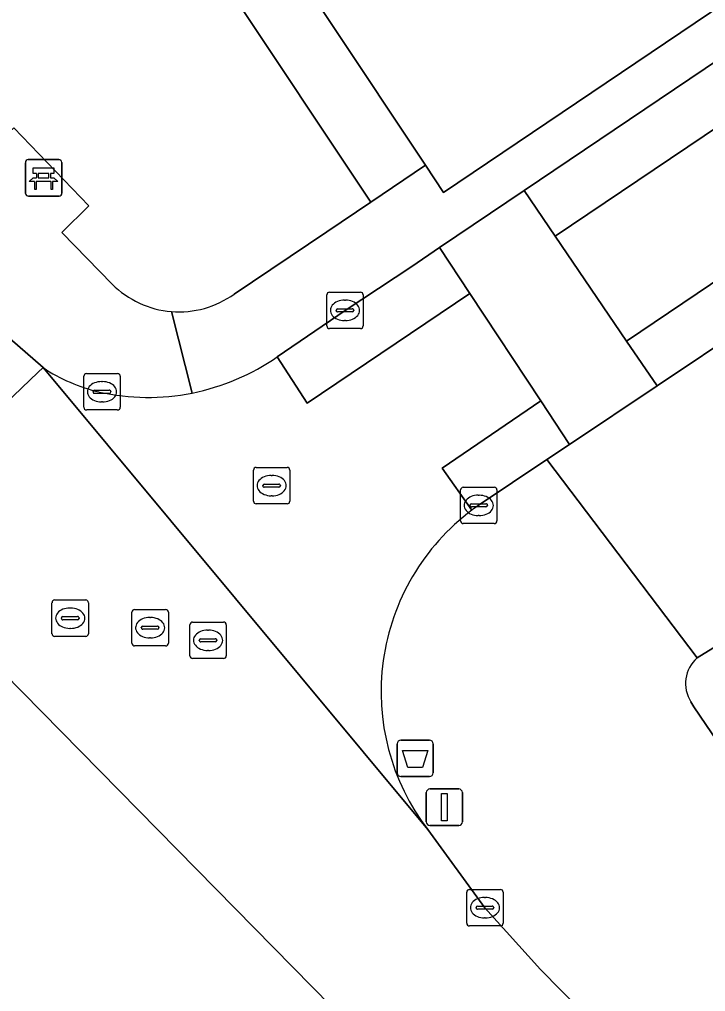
# Model space of a CAD drawing. Extents: x 159960 to 160866, y 382700 to 383354.
# Drawn here: x 160413.42 to 160432.27, y 382832 to 382858.7 of the extents above; entities that cross this region are included whole.
import ezdxf

# ---------------------------------------------------------------- set-up
doc = ezdxf.new("R2010")
doc.units = 0
for name, color, linetype in [('IMGEO_Afvalbak', 7, 'Continuous'), ('IMGEO_Bank', 7, 'Continuous'), ('IMGEO_Erf', 7, 'Continuous'), ('IMGEO_Groenvoorziening', 7, 'Continuous'), ('IMGEO_Kolk', 7, 'Continuous'), ('IMGEO_Lichtmast', 7, 'Continuous'), ('IMGEO_Rijbaan_lokaal_gesloten', 7, 'Continuous'), ('IMGEO_Rijbaan_lokaal_open', 7, 'Continuous'), ('IMGEO_Rioolput', 7, 'Continuous'), ('IMGEO_Voetpad_open', 7, 'Continuous')]:
    doc.layers.add(name, color=color, linetype=linetype)

msp = doc.modelspace()

# ---------------------------------------------------------------- linework, layer by layer
at = {"layer": 'IMGEO_Afvalbak'}
for p, q in [((160423.896, 382838.907), (160424.686, 382838.907)), ((160424.686, 382838.907), (160423.896, 382838.907)), ((160423.796, 382838.007), (160423.796, 382838.807)), ((160423.796, 382838.807), (160423.796, 382838.007)), ((160424.786, 382838.807), (160424.786, 382838.007)), ((160424.786, 382838.007), (160424.786, 382838.807)), ((160424.686, 382837.907), (160423.896, 382837.907)), ((160423.896, 382837.907), (160424.686, 382837.907))]:
    msp.add_line(p, q, dxfattribs=at)
msp.add_lwpolyline([(160423.939, 382838.621), (160424.643, 382838.621), (160424.494, 382838.151), (160424.088, 382838.151), (160423.939, 382838.621)], dxfattribs=at)
for centre, start, end in [((160423.896, 382838.807), 90, 180), ((160423.896, 382838.807), 90, 180), ((160424.686, 382838.807), 0, 90), ((160424.686, 382838.807), 360, 90), ((160423.896, 382838.007), 180, 270), ((160423.896, 382838.007), 180, 270), ((160424.686, 382838.007), 270, 0), ((160424.686, 382838.007), 270, 0)]:
    msp.add_arc(centre, 0.1, start, end, dxfattribs=at)
at = {"layer": 'IMGEO_Bank'}
for p, q in [((160413.66, 382854.849), (160414.501, 382854.849)), ((160414.501, 382854.849), (160413.66, 382854.849)), ((160413.585, 382853.924), (160413.585, 382854.765)), ((160413.585, 382854.765), (160413.585, 382853.924)), ((160414.585, 382854.774), (160414.585, 382853.933)), ((160414.585, 382853.933), (160414.585, 382854.774)), ((160413.894, 382854.355), (160413.894, 382854.461)), ((160413.938, 382854.461), (160413.938, 382854.355)), ((160414.226, 382854.467), (160413.944, 382854.467)), ((160413.944, 382854.349), (160414.226, 382854.349)), ((160414.232, 382854.355), (160414.232, 382854.461)), ((160414.276, 382854.461), (160414.276, 382854.355)), ((160414.282, 382854.247), (160413.889, 382854.247)), ((160414.51, 382853.849), (160413.669, 382853.849)), ((160413.669, 382853.849), (160414.51, 382853.849))]:
    msp.add_line(p, q, dxfattribs=at)
for points in [[(160413.888, 382854.467), (160413.802, 382854.467), (160413.802, 382854.628), (160414.365, 382854.628), (160414.365, 382854.467), (160414.282, 382854.467)], [(160413.832, 382854.247), (160413.69, 382854.247), (160413.802, 382854.349), (160413.888, 382854.349)], [(160414.282, 382854.349), (160414.365, 382854.349), (160414.477, 382854.247), (160414.338, 382854.247)], [(160413.882, 382854.24), (160413.882, 382854.033), (160413.839, 382854.033), (160413.839, 382854.24)], [(160414.332, 382854.24), (160414.332, 382854.033), (160414.288, 382854.033), (160414.288, 382854.24)]]:
    msp.add_lwpolyline(points, dxfattribs=at)
for centre, radius, start, end in [((160413.663, 382854.771), 0.0779, 92.4484, 184.2845), ((160413.663, 382854.771), 0.0779, 92.4484, 184.2845), ((160414.507, 382854.771), 0.0779, 2.4484, 94.2845), ((160414.507, 382854.771), 0.0779, 2.4484, 94.2845), ((160413.887, 382854.46), 0.00671, 2.8957, 87.1043), ((160413.887, 382854.356), 0.00671, 272.8957, 357.1043), ((160413.944, 382854.46), 0.00671, 92.8957, 177.1043), ((160413.944, 382854.356), 0.00671, 182.8957, 267.1043), ((160414.226, 382854.46), 0.00671, 2.8957, 87.1043), ((160414.226, 382854.356), 0.00671, 272.8957, 357.1043), ((160414.283, 382854.46), 0.00671, 92.8957, 177.1043), ((160414.283, 382854.356), 0.00671, 182.8957, 267.1043), ((160413.832, 382854.24), 0.00671, 2.8957, 87.1043), ((160413.889, 382854.24), 0.00671, 92.8957, 177.1043), ((160414.281, 382854.24), 0.00671, 2.8957, 87.1043), ((160414.338, 382854.24), 0.00671, 92.8957, 177.1043), ((160413.663, 382853.927), 0.0779, 182.4484, 274.2845), ((160413.663, 382853.927), 0.0779, 182.4484, 274.2845), ((160414.507, 382853.927), 0.0779, 272.4484, 4.2845), ((160414.507, 382853.927), 0.0779, 272.4484, 4.2845)]:
    msp.add_arc(centre, radius, start, end, dxfattribs=at)
at = {"layer": 'IMGEO_Erf'}
for points in [[(160443.09, 382830.271), (160439.19, 382836.06), (160438.388, 382835.52), (160436.984, 382837.605), (160437.817, 382838.166), (160435.176, 382842.086), (160435.959, 382842.613), (160435.496, 382843.299), (160432.038, 382841.165)], [(160431.867, 382839.958), (160431.95, 382839.821), (160435.396, 382834.737), (160441.686, 382825.501)]]:
    msp.add_lwpolyline(points, dxfattribs=at)
msp.add_arc((160432.648, 382840.463), 0.93, 130.9699, 212.9028, dxfattribs=at)
at = {"layer": 'IMGEO_Groenvoorziening'}
msp.add_lwpolyline([(160440.445, 382865.416), (160442.031, 382866.486), (160433.527, 382879.124), (160416.118, 382867.403), (160416.621, 382866.647), (160416.783, 382866.403), (160424.571, 382854.695), (160425.07, 382853.944), (160440.949, 382864.662)], close=True, dxfattribs=at)
for points in [[(160419.321, 382851.159), (160421.869, 382852.868), (160423.073, 382853.686), (160415.268, 382865.398)], [(160409.356, 382858.435), (160412.563, 382855.081), (160413.266, 382855.725), (160415.326, 382853.583), (160414.585, 382852.853), (160415.969, 382851.429)]]:
    msp.add_lwpolyline(points, dxfattribs=at)
for start, end in [(225.0391, 265.3794), (265.3934, 305.7507)]:
    msp.add_arc((160417.804, 382853.267), 2.597, start, end, dxfattribs=at)
at = {"layer": 'IMGEO_Kolk'}
for p, q in [((160421.863, 382850.284), (160421.863, 382851.136)), ((160421.938, 382851.21), (160422.79, 382851.21)), ((160422.864, 382851.136), (160422.864, 382850.284)), ((160422.351, 382850.99), (160422.376, 382850.99)), ((160422.122, 382850.704), (160422.122, 382850.716)), ((160422.56, 382850.667), (160422.162, 382850.667)), ((160422.165, 382850.753), (160422.563, 382850.753)), ((160422.606, 382850.716), (160422.606, 382850.704)), ((160422.374, 382850.43), (160422.349, 382850.43)), ((160422.79, 382850.21), (160421.938, 382850.21)), ((160415.263, 382848.974), (160416.115, 382848.974)), ((160415.188, 382848.048), (160415.188, 382848.9)), ((160415.676, 382848.754), (160415.701, 382848.754)), ((160416.189, 382848.9), (160416.189, 382848.048)), ((160415.447, 382848.468), (160415.447, 382848.48)), ((160415.885, 382848.431), (160415.487, 382848.431)), ((160415.49, 382848.517), (160415.888, 382848.517)), ((160415.931, 382848.48), (160415.931, 382848.468)), ((160415.699, 382848.194), (160415.674, 382848.194)), ((160416.115, 382847.974), (160415.263, 382847.974)), ((160425.537, 382844.927), (160425.537, 382845.779)), ((160425.612, 382845.853), (160426.464, 382845.853)), ((160426.538, 382845.779), (160426.538, 382844.927)), ((160426.025, 382845.633), (160426.05, 382845.633)), ((160425.796, 382845.347), (160425.796, 382845.359)), ((160426.234, 382845.31), (160425.836, 382845.31)), ((160425.839, 382845.396), (160426.237, 382845.396)), ((160426.28, 382845.359), (160426.28, 382845.347)), ((160426.048, 382845.073), (160426.023, 382845.073)), ((160426.464, 382844.853), (160425.612, 382844.853)), ((160425.707, 382833.878), (160425.707, 382834.73)), ((160425.782, 382834.804), (160426.634, 382834.804)), ((160426.195, 382834.584), (160426.22, 382834.584)), ((160426.708, 382834.73), (160426.708, 382833.878)), ((160425.966, 382834.298), (160425.966, 382834.31)), ((160426.009, 382834.347), (160426.407, 382834.347)), ((160426.45, 382834.31), (160426.45, 382834.298)), ((160426.404, 382834.261), (160426.006, 382834.261)), ((160426.218, 382834.024), (160426.193, 382834.024)), ((160426.634, 382833.804), (160425.782, 382833.804))]:
    msp.add_line(p, q, dxfattribs=at)
for points in [[(160421.863, 382850.284), (160421.863, 382851.136)], [(160421.938, 382851.21), (160422.79, 382851.21)], [(160422.864, 382851.136), (160422.864, 382850.284)], [(160422.79, 382850.21), (160421.938, 382850.21)], [(160415.263, 382848.974), (160416.115, 382848.974)], [(160415.188, 382848.048), (160415.188, 382848.9)], [(160416.189, 382848.9), (160416.189, 382848.048)], [(160416.115, 382847.974), (160415.263, 382847.974)], [(160425.537, 382844.927), (160425.537, 382845.779)], [(160425.612, 382845.853), (160426.464, 382845.853)], [(160426.538, 382845.779), (160426.538, 382844.927)], [(160426.464, 382844.853), (160425.612, 382844.853)], [(160425.707, 382833.878), (160425.707, 382834.73)], [(160425.782, 382834.804), (160426.634, 382834.804)], [(160426.708, 382834.73), (160426.708, 382833.878)], [(160426.634, 382833.804), (160425.782, 382833.804)]]:
    msp.add_lwpolyline(points, dxfattribs=at)
for centre, radius, start, end in [((160421.94, 382851.134), 0.0765, 91.552, 178.448), ((160421.94, 382851.134), 0.0765, 91.552, 178.448), ((160422.788, 382851.134), 0.0765, 1.552, 88.448), ((160422.788, 382851.134), 0.0765, 1.552, 88.448), ((160422.162, 382850.713), 0.0403, 85.8775, 175.7526), ((160422.159, 382850.703), 0.0366, 178.938, 274.7102), ((160422.563, 382850.71), 0.043, 264.8664, 352.4533), ((160422.567, 382850.715), 0.0386, 1.7309, 96.639), ((160421.94, 382850.286), 0.0765, 181.552, 268.448), ((160421.94, 382850.286), 0.0765, 181.552, 268.448), ((160422.788, 382850.286), 0.0765, 271.552, 358.448), ((160422.788, 382850.286), 0.0765, 271.552, 358.448), ((160415.265, 382848.898), 0.0765, 91.552, 178.448), ((160415.265, 382848.898), 0.0765, 91.552, 178.448), ((160416.113, 382848.898), 0.0765, 1.552, 88.448), ((160416.113, 382848.898), 0.0765, 1.552, 88.448), ((160415.487, 382848.477), 0.0403, 85.8775, 175.7526), ((160415.484, 382848.467), 0.0366, 178.938, 274.7102), ((160415.888, 382848.474), 0.043, 264.8664, 352.4533), ((160415.892, 382848.479), 0.0386, 1.7309, 96.639), ((160415.265, 382848.05), 0.0765, 181.552, 268.448), ((160415.265, 382848.05), 0.0765, 181.552, 268.448), ((160416.113, 382848.05), 0.0765, 271.552, 358.448), ((160416.113, 382848.05), 0.0765, 271.552, 358.448), ((160425.614, 382845.777), 0.0765, 91.552, 178.448), ((160425.614, 382845.777), 0.0765, 91.552, 178.448), ((160426.462, 382845.777), 0.0765, 1.552, 88.448), ((160426.462, 382845.777), 0.0765, 1.552, 88.448), ((160425.836, 382845.356), 0.0403, 85.8775, 175.7526), ((160425.833, 382845.346), 0.0366, 178.938, 274.7102), ((160426.237, 382845.353), 0.043, 264.8664, 352.4533), ((160426.241, 382845.358), 0.0386, 1.7309, 96.639), ((160425.614, 382844.929), 0.0765, 181.552, 268.448), ((160425.614, 382844.929), 0.0765, 181.552, 268.448), ((160426.462, 382844.929), 0.0765, 271.552, 358.448), ((160426.462, 382844.929), 0.0765, 271.552, 358.448), ((160425.784, 382834.728), 0.0765, 91.552, 178.448), ((160425.784, 382834.728), 0.0765, 91.552, 178.448), ((160426.632, 382834.728), 0.0765, 1.552, 88.448), ((160426.632, 382834.728), 0.0765, 1.552, 88.448), ((160426.006, 382834.307), 0.0403, 85.8775, 175.7526), ((160426.003, 382834.297), 0.0366, 178.938, 274.7102), ((160426.407, 382834.304), 0.043, 264.8664, 352.4533), ((160426.411, 382834.309), 0.0386, 1.7309, 96.639), ((160425.784, 382833.88), 0.0765, 181.552, 268.448), ((160425.784, 382833.88), 0.0765, 181.552, 268.448), ((160426.632, 382833.88), 0.0765, 271.552, 358.448), ((160426.632, 382833.88), 0.0765, 271.552, 358.448)]:
    msp.add_arc(centre, radius, start, end, dxfattribs=at)
for centre, major_axis, ratio, start_param, end_param in [((160422.35, 382850.71), (-0.387, 0.002), 0.722429, 4.712389, 7.853982), ((160422.375, 382850.71), (-0.39, 0.002), 0.717154, 1.570796, 4.712389), ((160415.675, 382848.474), (-0.387, 0.002), 0.722429, 4.712389, 7.853982), ((160415.7, 382848.474), (-0.39, 0.002), 0.717154, 1.570796, 4.712389), ((160426.024, 382845.353), (-0.387, 0.002), 0.722429, 4.712389, 7.853982), ((160426.049, 382845.353), (-0.39, 0.002), 0.717154, 1.570796, 4.712389), ((160426.194, 382834.304), (-0.387, 0.002), 0.722429, 4.712389, 7.853982), ((160426.219, 382834.304), (-0.39, 0.002), 0.717154, 1.570796, 4.712389)]:
    msp.add_ellipse(centre, major_axis=major_axis, ratio=ratio, start_param=start_param, end_param=end_param, dxfattribs=at)
at = {"layer": 'IMGEO_Lichtmast'}
for p, q in [((160424.697, 382837.565), (160425.487, 382837.565)), ((160425.487, 382837.565), (160424.697, 382837.565)), ((160424.597, 382836.665), (160424.597, 382837.465)), ((160424.597, 382837.465), (160424.597, 382836.665)), ((160425.587, 382837.465), (160425.587, 382836.665)), ((160425.587, 382836.665), (160425.587, 382837.465)), ((160425.487, 382836.565), (160424.697, 382836.565)), ((160424.697, 382836.565), (160425.487, 382836.565))]:
    msp.add_line(p, q, dxfattribs=at)
msp.add_lwpolyline([(160425.017, 382837.44), (160425.167, 382837.44), (160425.167, 382836.69), (160425.017, 382836.69), (160425.017, 382837.44)], dxfattribs=at)
for centre, start, end in [((160424.697, 382837.465), 90, 180), ((160424.697, 382837.465), 90, 180), ((160425.487, 382837.465), 0, 90), ((160425.487, 382837.465), 360, 90), ((160424.697, 382836.665), 180, 270), ((160424.697, 382836.665), 180, 270), ((160425.487, 382836.665), 270, 0), ((160425.487, 382836.665), 270, 0)]:
    msp.add_arc(centre, 0.1, start, end, dxfattribs=at)
at = {"layer": 'IMGEO_Rijbaan_lokaal_gesloten'}
for points in [[(160428.137, 382852.75), (160469.463, 382880.579), (160468.612, 382881.856), (160427.286, 382854.001)], [(160430.935, 382848.636), (160433.459, 382850.325), (160468.585, 382874.039), (160472.191, 382876.484), (160471.37, 382877.716), (160430.099, 382849.865)], [(160424.964, 382852.436), (160424.196, 382851.918), (160422.365, 382850.709), (160420.504, 382849.436), (160421.326, 382848.163), (160425.797, 382851.173)]]:
    msp.add_lwpolyline(points, close=True, dxfattribs=at)
for points in [[(160428.533, 382847.029), (160427.741, 382848.228), (160425.032, 382846.377), (160425.851, 382845.225)], [(160426.02, 382845.347), (160427.912, 382846.613), (160428.533, 382847.029)]]:
    msp.add_lwpolyline(points, dxfattribs=at)
msp.add_arc((160428.816, 382841.296), 4.922, 124.612, 127.0385, dxfattribs=at)
at = {"layer": 'IMGEO_Rijbaan_lokaal_open'}
for points in [[(160471.37, 382877.716), (160469.463, 382880.579), (160428.137, 382852.75), (160430.099, 382849.865)], [(160428.137, 382852.75), (160427.286, 382854.001), (160424.964, 382852.436), (160425.797, 382851.173), (160427.741, 382848.228), (160428.533, 382847.029), (160430.935, 382848.636), (160430.099, 382849.865)], [(160480.738, 382771.882), (160483.92, 382774.967), (160454.676, 382804.87), (160443.162, 382816.737), (160433.379, 382826.865), (160427.731, 382832.608), (160426.207, 382834.302), (160424.636, 382836.452), (160414.071, 382849.137), (160413.926, 382848.999), (160409.257, 382844.54), (160409.257, 382844.54), (160423.582, 382829.971), (160437.672, 382814.656)]]:
    msp.add_lwpolyline(points, close=True, dxfattribs=at)
for points in [[(160409.257, 382844.54), (160409.257, 382844.54), (160413.926, 382848.999), (160414.071, 382849.137), (160413.156, 382849.933), (160406.606, 382856.725), (160401.781, 382852.143), (160401.781, 382852.143), (160409.257, 382844.54)], [(160427.741, 382848.228), (160425.797, 382851.173), (160421.326, 382848.163), (160420.504, 382849.436)], [(160414.071, 382849.137), (160424.636, 382836.452)], [(160425.851, 382845.225), (160425.032, 382846.377), (160427.741, 382848.228)]]:
    msp.add_lwpolyline(points, dxfattribs=at)
for centre, radius, start, end in [((160416.954, 382854.528), 6.207, 281.2156, 304.8862), ((160416.71, 382853.111), 4.77, 236.415, 256.7318), ((160416.957, 382854.502), 6.182, 257.4625, 281.2324), ((160429.585, 382840.237), 6.23, 126.8165, 217.4136)]:
    msp.add_arc(centre, radius, start, end, dxfattribs=at)
at = {"layer": 'IMGEO_Rioolput'}
for p, q in [((160419.848, 382845.471), (160419.848, 382846.323)), ((160419.923, 382846.397), (160420.775, 382846.397)), ((160420.849, 382846.323), (160420.849, 382845.471)), ((160420.336, 382846.177), (160420.361, 382846.177)), ((160420.107, 382845.891), (160420.107, 382845.903)), ((160420.545, 382845.854), (160420.147, 382845.854)), ((160420.15, 382845.94), (160420.548, 382845.94)), ((160420.591, 382845.903), (160420.591, 382845.891)), ((160420.359, 382845.617), (160420.334, 382845.617)), ((160420.775, 382845.397), (160419.923, 382845.397)), ((160414.315, 382841.83), (160414.315, 382842.682)), ((160414.39, 382842.756), (160415.242, 382842.756)), ((160415.316, 382842.682), (160415.316, 382841.83)), ((160414.617, 382842.299), (160415.015, 382842.299)), ((160414.803, 382842.536), (160414.828, 382842.536)), ((160416.51, 382841.568), (160416.51, 382842.42)), ((160416.585, 382842.494), (160417.437, 382842.494)), ((160417.511, 382842.42), (160417.511, 382841.568)), ((160414.574, 382842.25), (160414.574, 382842.262)), ((160415.012, 382842.213), (160414.614, 382842.213)), ((160415.058, 382842.262), (160415.058, 382842.25)), ((160416.812, 382842.037), (160417.21, 382842.037)), ((160416.998, 382842.274), (160417.023, 382842.274)), ((160418.102, 382841.223), (160418.102, 382842.075)), ((160418.177, 382842.149), (160419.029, 382842.149)), ((160419.103, 382842.075), (160419.103, 382841.223)), ((160415.242, 382841.756), (160414.39, 382841.756)), ((160414.826, 382841.976), (160414.801, 382841.976)), ((160416.769, 382841.988), (160416.769, 382842)), ((160417.207, 382841.951), (160416.809, 382841.951)), ((160417.253, 382842), (160417.253, 382841.988)), ((160418.59, 382841.929), (160418.615, 382841.929)), ((160417.437, 382841.494), (160416.585, 382841.494)), ((160417.021, 382841.714), (160416.996, 382841.714)), ((160418.361, 382841.643), (160418.361, 382841.655)), ((160418.799, 382841.606), (160418.401, 382841.606)), ((160418.404, 382841.692), (160418.802, 382841.692)), ((160418.845, 382841.655), (160418.845, 382841.643)), ((160418.613, 382841.369), (160418.588, 382841.369)), ((160419.029, 382841.149), (160418.177, 382841.149))]:
    msp.add_line(p, q, dxfattribs=at)
for points in [[(160419.848, 382845.471), (160419.848, 382846.323)], [(160419.923, 382846.397), (160420.775, 382846.397)], [(160420.849, 382846.323), (160420.849, 382845.471)], [(160420.775, 382845.397), (160419.923, 382845.397)], [(160414.315, 382841.83), (160414.315, 382842.682)], [(160414.39, 382842.756), (160415.242, 382842.756)], [(160415.316, 382842.682), (160415.316, 382841.83)], [(160416.51, 382841.568), (160416.51, 382842.42)], [(160416.585, 382842.494), (160417.437, 382842.494)], [(160417.511, 382842.42), (160417.511, 382841.568)], [(160418.102, 382841.223), (160418.102, 382842.075)], [(160418.177, 382842.149), (160419.029, 382842.149)], [(160419.103, 382842.075), (160419.103, 382841.223)], [(160415.242, 382841.756), (160414.39, 382841.756)], [(160417.437, 382841.494), (160416.585, 382841.494)], [(160419.029, 382841.149), (160418.177, 382841.149)]]:
    msp.add_lwpolyline(points, dxfattribs=at)
for centre, radius, start, end in [((160419.925, 382846.321), 0.0765, 91.552, 178.448), ((160419.925, 382846.321), 0.0765, 91.552, 178.448), ((160420.773, 382846.321), 0.0765, 1.552, 88.448), ((160420.773, 382846.321), 0.0765, 1.552, 88.448), ((160420.147, 382845.9), 0.0403, 85.8775, 175.7526), ((160420.144, 382845.89), 0.0366, 178.938, 274.7102), ((160420.548, 382845.897), 0.043, 264.8664, 352.4533), ((160420.552, 382845.902), 0.0386, 1.7309, 96.639), ((160419.925, 382845.473), 0.0765, 181.552, 268.448), ((160419.925, 382845.473), 0.0765, 181.552, 268.448), ((160420.773, 382845.473), 0.0765, 271.552, 358.448), ((160420.773, 382845.473), 0.0765, 271.552, 358.448), ((160414.392, 382842.68), 0.0765, 91.552, 178.448), ((160414.392, 382842.68), 0.0765, 91.552, 178.448), ((160415.24, 382842.68), 0.0765, 1.552, 88.448), ((160415.24, 382842.68), 0.0765, 1.552, 88.448), ((160414.614, 382842.259), 0.0403, 85.8775, 175.7526), ((160415.019, 382842.261), 0.0386, 1.7309, 96.639), ((160416.587, 382842.418), 0.0765, 91.552, 178.448), ((160416.587, 382842.418), 0.0765, 91.552, 178.448), ((160417.435, 382842.418), 0.0765, 1.552, 88.448), ((160417.435, 382842.418), 0.0765, 1.552, 88.448), ((160414.611, 382842.249), 0.0366, 178.938, 274.7102), ((160415.015, 382842.256), 0.043, 264.8664, 352.4533), ((160416.809, 382841.997), 0.0403, 85.8775, 175.7526), ((160417.214, 382841.999), 0.0386, 1.7309, 96.639), ((160418.179, 382842.073), 0.0765, 91.552, 178.448), ((160418.179, 382842.073), 0.0765, 91.552, 178.448), ((160419.027, 382842.073), 0.0765, 1.552, 88.448), ((160419.027, 382842.073), 0.0765, 1.552, 88.448), ((160414.392, 382841.832), 0.0765, 181.552, 268.448), ((160414.392, 382841.832), 0.0765, 181.552, 268.448), ((160415.24, 382841.832), 0.0765, 271.552, 358.448), ((160415.24, 382841.832), 0.0765, 271.552, 358.448), ((160416.806, 382841.987), 0.0366, 178.938, 274.7102), ((160417.21, 382841.994), 0.043, 264.8664, 352.4533), ((160416.587, 382841.57), 0.0765, 181.552, 268.448), ((160416.587, 382841.57), 0.0765, 181.552, 268.448), ((160417.435, 382841.57), 0.0765, 271.552, 358.448), ((160417.435, 382841.57), 0.0765, 271.552, 358.448), ((160418.401, 382841.652), 0.0403, 85.8775, 175.7526), ((160418.398, 382841.642), 0.0366, 178.938, 274.7102), ((160418.802, 382841.649), 0.043, 264.8664, 352.4533), ((160418.806, 382841.654), 0.0386, 1.7309, 96.639), ((160418.179, 382841.225), 0.0765, 181.552, 268.448), ((160418.179, 382841.225), 0.0765, 181.552, 268.448), ((160419.027, 382841.225), 0.0765, 271.552, 358.448), ((160419.027, 382841.225), 0.0765, 271.552, 358.448)]:
    msp.add_arc(centre, radius, start, end, dxfattribs=at)
for centre, major_axis, ratio, start_param, end_param in [((160420.335, 382845.897), (-0.387, 0.002), 0.722429, 4.712389, 7.853982), ((160420.36, 382845.897), (-0.39, 0.002), 0.717154, 1.570796, 4.712389), ((160414.802, 382842.256), (-0.387, 0.002), 0.722429, 4.712389, 7.853982), ((160414.827, 382842.256), (-0.39, 0.002), 0.717154, 1.570796, 4.712389), ((160416.997, 382841.994), (-0.387, 0.002), 0.722429, 4.712389, 7.853982), ((160417.022, 382841.994), (-0.39, 0.002), 0.717154, 1.570796, 4.712389), ((160418.589, 382841.649), (-0.387, 0.002), 0.722429, 4.712389, 7.853982), ((160418.614, 382841.649), (-0.39, 0.002), 0.717154, 1.570796, 4.712389)]:
    msp.add_ellipse(centre, major_axis=major_axis, ratio=ratio, start_param=start_param, end_param=end_param, dxfattribs=at)
at = {"layer": 'IMGEO_Voetpad_open'}
for points in [[(160527.954, 382923.207), (160504.654, 382907.546), (160503.626, 382909.085), (160502.13, 382908.071), (160500, 382906.637), (160474.811, 382889.677), (160472.772, 382888.331), (160469.445, 382886.045), (160467.44, 382884.688), (160468.445, 382883.188), (160445.597, 382867.827), (160445.107, 382868.54), (160443.538, 382867.502), (160442.031, 382866.486), (160440.445, 382865.416), (160440.949, 382864.662), (160425.07, 382853.944), (160424.571, 382854.695), (160423.073, 382853.686), (160421.869, 382852.868), (160419.321, 382851.159)], [(160420.504, 382849.436), (160422.365, 382850.709), (160424.196, 382851.918), (160424.964, 382852.436), (160427.286, 382854.001), (160468.612, 382881.856), (160477.075, 382887.533), (160480.304, 382889.735)], [(160406.053, 382857.332), (160406.606, 382856.725), (160413.156, 382849.933), (160414.071, 382849.137)], [(160433.459, 382850.325), (160430.935, 382848.636), (160428.533, 382847.029), (160427.912, 382846.613), (160432.038, 382841.165), (160435.496, 382843.299), (160439.543, 382846.025), (160443.359, 382848.596), (160443.794, 382847.951), (160444.691, 382848.556), (160447.055, 382850.148), (160446.989, 382851.102), (160449.05, 382852.49), (160451.112, 382853.879), (160452.214, 382853.664), (160454.378, 382855.122), (160456.54, 382856.579)], [(160415.969, 382851.429), (160414.585, 382852.853), (160415.326, 382853.583), (160413.266, 382855.725)], [(160418.161, 382848.439), (160417.595, 382850.678)], [(160417.595, 382850.678), (160418.161, 382848.439)], [(160432.038, 382841.165), (160427.912, 382846.613), (160426.02, 382845.347)], [(160459.989, 382806.589), (160444.778, 382822.165), (160443.886, 382823.079), (160443.696, 382823.273), (160441.686, 382825.501), (160435.396, 382834.737), (160431.95, 382839.821), (160431.867, 382839.958)], [(160424.636, 382836.452), (160426.207, 382834.302), (160427.731, 382832.608), (160433.379, 382826.865)]]:
    msp.add_lwpolyline(points, dxfattribs=at)
msp.add_lwpolyline([(160416.783, 382866.403), (160415.268, 382865.398), (160423.073, 382853.686), (160424.571, 382854.695)], close=True, dxfattribs=at)
for centre, radius, start, end in [((160417.804, 382853.267), 2.597, 225.0391, 265.3794), ((160417.804, 382853.267), 2.597, 265.3934, 305.7507), ((160416.954, 382854.528), 6.207, 281.2156, 304.8862), ((160416.71, 382853.111), 4.77, 236.415, 256.7318), ((160416.957, 382854.502), 6.182, 257.4625, 281.2324), ((160429.585, 382840.237), 6.23, 126.8165, 217.4136), ((160428.816, 382841.296), 4.922, 124.612, 127.0385), ((160432.648, 382840.463), 0.93, 130.9699, 212.9028)]:
    msp.add_arc(centre, radius, start, end, dxfattribs=at)

doc.saveas('drawing.dxf')
